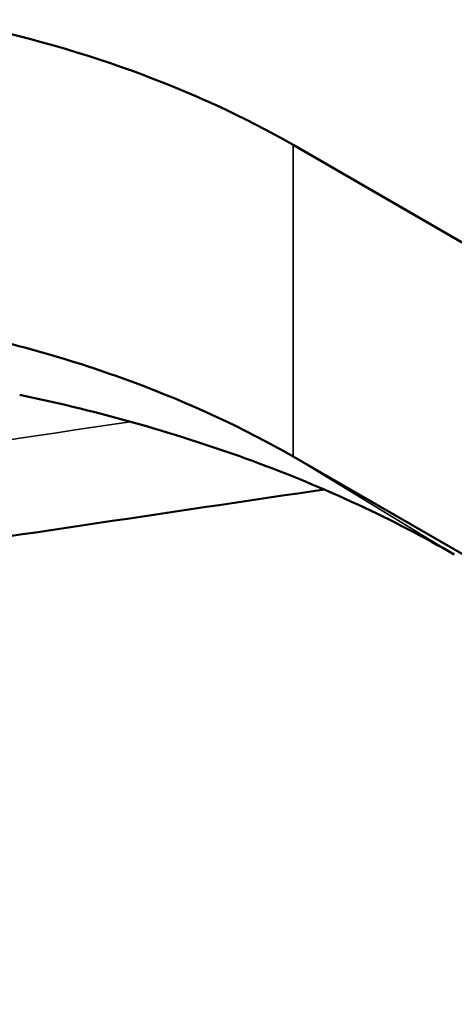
# Model space of a CAD drawing. Header units: millimetres. Extents: x 0 to 6049, y -120 to 1682.
# Tile 778 of 794: x 2061 to 2071, y 912 to 933. Entities that reach past the tile are written whole.
import ezdxf

# ---------------------------------------------------------------- set-up
doc = ezdxf.new("R2010")
doc.units = ezdxf.units.MM
doc.header["$LTSCALE"] = 2
doc.layers.add('Sichtbar (ISO)', color=7, linetype='Continuous', lineweight=50)
doc.layers.add('Sichtbar schmal (ISO)', color=7, linetype='Continuous', lineweight=35)

msp = doc.modelspace()

# ---------------------------------------------------------------- linework, layer by layer
at = {"layer": 'Sichtbar (ISO)'}
for p, q in [((2067.325, 930.391), (2099.358, 911.897)), ((2067.325, 923.566), (2123.506, 891.129)), ((2068.417, 922.902), (2068.415, 922.901))]:
    msp.add_line(p, q, dxfattribs=at)
msp.add_ellipse((2053.182, 922.226), major_axis=(-20, 0), ratio=0.57735, start_param=3.926991, end_param=4.378018, dxfattribs=at)
for points, knots in [([(2067.325, 923.565), (2066.261, 924.178), (2065.08, 924.728), (2062.529, 925.669), (2061.167, 926.058), (2059.746, 926.362)], [0.0000584, 0.0000584, 0.0000584, 0.0000584, 0.4515078, 0.4515078, 0.9030041, 0.9030041, 0.9030041, 0.9030041]), ([(2061.335, 924.917), (2063.124, 924.539), (2064.831, 924.055), (2068.04, 922.876), (2069.518, 922.189), (2070.858, 921.416)], [0.000094, 0.000094, 0.000094, 0.000094, 0.568346, 0.568346, 1.136592, 1.136592, 1.136592, 1.136592])]:
    msp.add_open_spline(points, degree=3, knots=knots, dxfattribs=at)
msp.add_open_spline([(2068.005, 922.841), (2061.878, 921.934), (2055.75, 921.016), (2049.62, 920.078)], degree=3, dxfattribs=at)
at = {"layer": 'Sichtbar schmal (ISO)'}
for p, q in [((2067.325, 930.391), (2067.325, 923.565)), ((2067.325, 923.565), (2070.858, 921.417))]:
    msp.add_line(p, q, dxfattribs=at)
msp.add_open_spline([(2063.76, 924.325), (2059.455, 923.683), (2055.149, 923.036), (2050.842, 922.377)], degree=3, dxfattribs=at)

doc.saveas('drawing.dxf')
